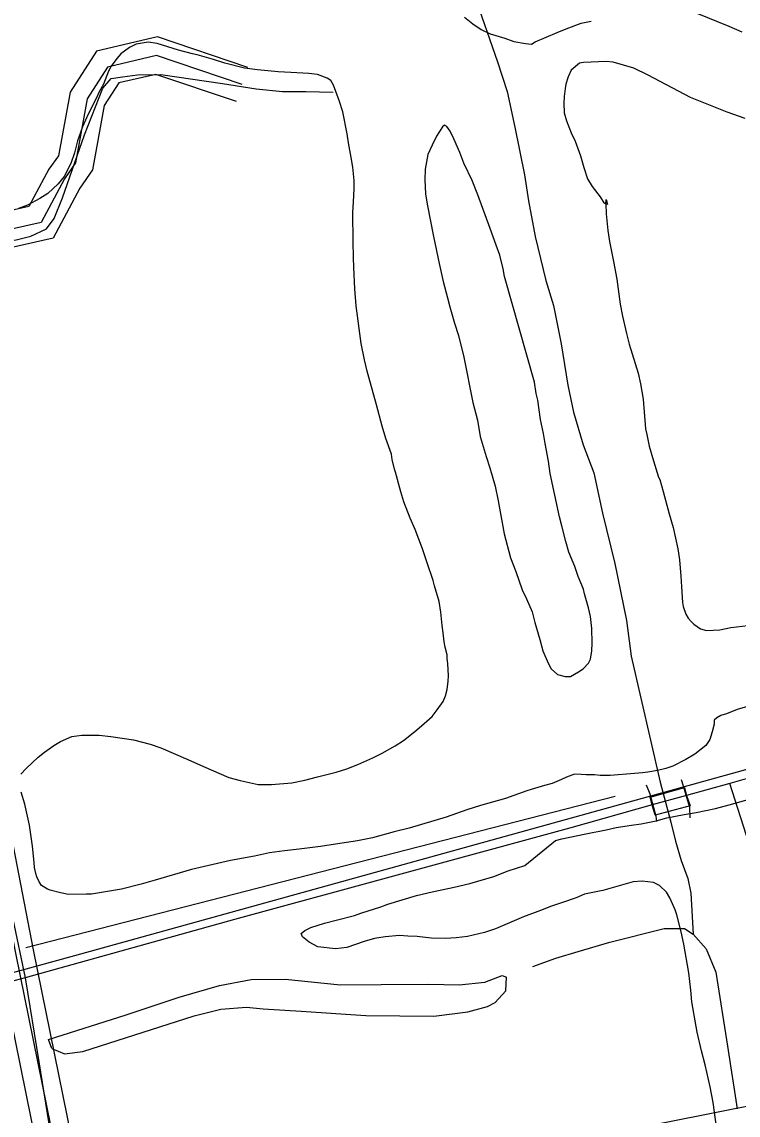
# Model space of a CAD drawing. Extents: x 3424494 to 3462436, y 522220 to 547718.
# Drawn here: x 3456244 to 3456839, y 540259 to 541165 of the extents above; entities that cross this region are included whole.
import ezdxf

# ---------------------------------------------------------------- set-up
doc = ezdxf.new("R2010")
doc.units = 0
for name, color, linetype in [('V-BRDG-OTLN', 7, 'Continuous'), ('V-DTCH-CNTR', 7, 'Continuous'), ('V-RAIL-TRAK', 7, 'Continuous'), ('V-ROAD-CNTR', 7, 'Continuous'), ('V-SITE-VEGE', 7, 'Continuous'), ('V-TOPO-SHOR', 7, 'Continuous')]:
    doc.layers.add(name, color=color, linetype=linetype)

msp = doc.modelspace()

# ---------------------------------------------------------------- linework, layer by layer
at = {"layer": 'V-BRDG-OTLN'}
for points in [[(3456791.23, 540536.96), (3456792.88, 540531.92), (3456798.23, 540514.18), (3456798.49, 540505.3)], [(3456762.19, 540532.74), (3456765.26, 540525.09), (3456770.42, 540506.75), (3456770.85, 540502.11)]]:
    msp.add_lwpolyline(points, dxfattribs=at)
msp.add_lwpolyline([(3456765.66, 540522.35), (3456794.02, 540530.38), (3456795.88, 540523.85), (3456798.75, 540515.26), (3456769.73, 540507.5), (3456767.4, 540515.98)], close=True, dxfattribs=at)
at = {"layer": 'V-DTCH-CNTR'}
for points in [[(3455829.19, 542226.56), (3455865.19, 542064.53), (3455865.93, 542061.22), (3455901.39, 541902.55), (3455937.8, 541740.61), (3455973.72, 541581.8), (3455974.42, 541578.72), (3456015.24, 541393.06), (3456056.26, 541207.43), (3456093.25, 541040.82), (3456097.46, 541021.86), (3456104.45, 540990.56), (3456138.85, 540836.32), (3456153.38, 540775.8), (3456168.03, 540715.31), (3456182.82, 540654.86), (3456197.75, 540594.44), (3456212.81, 540534.05), (3456228, 540473.7), (3456237.06, 540421.32), (3456247.25, 540372.68)], [(3456104.45, 540990.56), (3456203.81, 540984.96), (3456238.73, 540984.4), (3456251.91, 540987.59), (3456265.06, 540993.88), (3456271.22, 541002.45), (3456278.1, 541019.56), (3456296.4, 541071.67), (3456311.68, 541110.57), (3456318.62, 541118.37), (3456327.92, 541119.98), (3456340.32, 541121.61), (3456359.72, 541121.73), (3456410.99, 541114.28), (3456438.95, 541109.8), (3456460.7, 541107.6), (3456480.09, 541107.72), (3456502.6, 541107.09)], [(3456910.19, 540262.21), (3456860.7, 540439.61), (3456847.52, 540484.54), (3456831.57, 540533.78)], [(3456247.25, 540372.68), (3456258.54, 540302.91), (3456279.52, 540172.67), (3456283.46, 540153.59)]]:
    msp.add_lwpolyline(points, dxfattribs=at)
at = {"layer": 'V-RAIL-TRAK'}
msp.add_line((3456795.88, 540523.85), (3456767.4, 540515.98), dxfattribs=at)
for points in [[(3458603.43, 541023.33), (3458490.9, 540991.6), (3458318.92, 540944.76), (3458136.09, 540894.74), (3457928.48, 540836.82), (3457724.75, 540780.46), (3457513.26, 540722.51), (3457261.49, 540652.67), (3457092.62, 540605.85), (3456850.92, 540539.17), (3456831.57, 540533.78), (3456795.88, 540523.85)], [(3456767.4, 540515.98), (3456699.86, 540497.11), (3456420.97, 540420.9), (3456247.25, 540372.68), (3456226.53, 540366.93), (3456091.35, 540329.49)]]:
    msp.add_lwpolyline(points, dxfattribs=at)
at = {"layer": 'V-ROAD-CNTR'}
for points in [[(3455233.8, 544611.29), (3455300.46, 544589.25), (3455310.06, 544570.9), (3455341.59, 544456.78), (3455381.07, 544271.23), (3455498.68, 543742.38), (3455555.56, 543473.71), (3455660.71, 542995.95), (3455745.12, 542606.2), (3455870.94, 542018.65), (3455963.5, 541628.67), (3455996.67, 541458.44), (3456054.17, 541203.47), (3456082.08, 541129.51), (3456083.99, 541056.63), (3456109.04, 540947.81), (3456190.36, 540583.18), (3456210.74, 540538.72), (3456239.28, 540392.9), (3456286.83, 540158.79)], [(3460220.14, 541472.91), (3459661.95, 541319.06), (3459015.75, 541145.09), (3458630.21, 541040.64), (3458312.73, 540951.96), (3457852.31, 540825.63), (3457381.12, 540695.35), (3456837.77, 540543.11), (3456288.21, 540390.94), (3455711.48, 540232.59), (3455213.33, 540096.24), (3454587.9, 539924.93), (3453989.38, 539762.1)], [(3456432.03, 541127.74), (3456357.05, 541153.04), (3456306.31, 541141.2), (3456284.43, 541107.2), (3456274.79, 541054.44), (3456266.95, 541043.25), (3456250.41, 541012.18), (3456170.59, 540994.32), (3456104.1, 541036.17)], [(3456427.23, 541113.53), (3456356.3, 541137.46), (3456315.64, 541127.97), (3456298.65, 541101.58), (3456288.95, 541048.52), (3456279.76, 541035.4), (3456260.42, 540999.05), (3456167.83, 540978.33), (3456090.87, 541026.77), (3456097.97, 541009.2)], [(3456422.44, 541099.32), (3456355.55, 541121.89), (3456324.96, 541114.75), (3456312.87, 541095.96), (3456303.12, 541042.6), (3456292.57, 541027.54), (3456270.42, 540985.92), (3456165.08, 540962.34), (3456113.64, 540994.72)], [(3456076.86, 541020.76), (3456094.41, 540944.49), (3456176.07, 540578.37), (3456196.36, 540534.09), (3456224.57, 540389.97), (3456270.61, 540163.3)], [(3456113.63, 540994.72), (3456123.67, 540951.12), (3456204.66, 540587.99), (3456225.12, 540543.35), (3456253.99, 540395.84), (3456299.59, 540171.35)], [(3456299.59, 540171.35), (3456311.78, 540174.73), (3456655.03, 540228.26), (3456859.57, 540268.86)]]:
    msp.add_lwpolyline(points, dxfattribs=at)
at = {"layer": 'V-SITE-VEGE'}
for points in [[(3456611.71, 541169.33), (3456618.59, 541163.83), (3456625.48, 541159.14), (3456632.98, 541155.63), (3456645.07, 541151.84), (3456652.59, 541149.13), (3456662.12, 541147.57), (3456667.09, 541147.09), (3456670.3, 541148.83), (3456688.35, 541156.69), (3456695.97, 541159.74), (3456708.39, 541164.31), (3456716.79, 541165.96)], [(3456804.3, 541172.65), (3456830.8, 541161.85), (3456841.68, 541157.29)], [(3456519.3, 540983.3), (3456519.11, 541007.2), (3456519.66, 541016.15), (3456520.04, 541027.09), (3456520.15, 541033.86), (3456519.14, 541044.83), (3456517.69, 541053.02), (3456515.3, 541065), (3456514.43, 541072.58), (3456510.76, 541090.96), (3456507.73, 541100.37), (3456506.77, 541102.58), (3456502.97, 541113), (3456500.64, 541116.82), (3456497.69, 541118.86), (3456489.77, 541121.78), (3456482.42, 541122.7), (3456467.7, 541123.55), (3456456.96, 541123.93), (3456440.06, 541125.6), (3456429.14, 541127.18), (3456412.88, 541131.24), (3456403.37, 541134.19), (3456389.9, 541138), (3456385.93, 541138.86), (3456374.44, 541142.04), (3456356.81, 541147.52), (3456349.26, 541148.64), (3456339.28, 541147.01), (3456333.66, 541144.32), (3456326.6, 541138.86), (3456323.15, 541135.14), (3456318.66, 541128.84), (3456316.4, 541124.7), (3456312.23, 541113.82), (3456308.74, 541107.31), (3456306.26, 541101.78), (3456299.68, 541089.54), (3456294.72, 541078.48), (3456290.73, 541066.8), (3456288.18, 541056.88), (3456285.24, 541047.97), (3456279.48, 541037.12), (3456274.6, 541031.23), (3456265.91, 541023.01), (3456259.47, 541018.94), (3456249.22, 541013.34), (3456241.61, 541010.68)], [(3456729.17, 541132.7), (3456710.43, 541131.82), (3456707.04, 541131.08), (3456700.17, 541125.43), (3456697.49, 541119.9), (3456695.79, 541113.75), (3456695.14, 541110.18), (3456694.43, 541103.42), (3456694.14, 541098.05), (3456694.4, 541090.08), (3456696.27, 541083.28), (3456700.09, 541073.46), (3456703.36, 541066.63), (3456707.74, 541054.42), (3456710.56, 541044.61), (3456713.59, 541035.2), (3456717.46, 541028.96), (3456724.09, 541020.29), (3456727.19, 541015.26), (3456728.97, 541014.52), (3456729.22, 541006.27), (3456730.58, 540992.31), (3456731.83, 540983.33), (3456735.33, 540966.74), (3456738.07, 540951.96), (3456740.7, 540931.21), (3456742.73, 540921.42), (3456745.87, 540907.03), (3456748.31, 540898.03), (3456755.67, 540874.01), (3456757.71, 540865.22), (3456759.89, 540852.44), (3456761.66, 540827.92), (3456762.77, 540823.12), (3456764.8, 540813.53), (3456768.38, 540801.32), (3456772.54, 540787.91), (3456773.7, 540785.9), (3456776.52, 540775.9), (3456781.38, 540757.5), (3456784.77, 540746.09), (3456788.66, 540728.31), (3456789.89, 540719.13), (3456791.06, 540705.77), (3456791.51, 540696.8), (3456792.48, 540683.84), (3456793.03, 540680.65), (3456795.11, 540674.24), (3456797.04, 540670.82), (3456799.58, 540667.99), (3456801.74, 540665.96), (3456807.25, 540661.89), (3456812.4, 540660.61), (3456823.37, 540661.22), (3456832.55, 540663.06), (3456846.52, 540664.81)], [(3456844.45, 541085.36), (3456829.6, 541090.59), (3456798.94, 541102.66), (3456764.02, 541121.36), (3456752.16, 541126.94), (3456734.93, 541132.01), (3456729.17, 541132.7)], [(3456243.66, 540541.54), (3456248.11, 540546.05), (3456258.03, 540555.64), (3456263.28, 540559.73), (3456271.14, 540565.37), (3456276.56, 540568.47), (3456285.99, 540572.69), (3456294.18, 540573.94), (3456308.51, 540573.7), (3456318.25, 540572.74), (3456337.12, 540570.04), (3456350.8, 540566.42), (3456359.9, 540563.28), (3456382.24, 540553.74), (3456395.09, 540547.95), (3456416.24, 540538.84), (3456425.55, 540536.29), (3456440.63, 540533.05), (3456451.58, 540532.86), (3456468.33, 540534.18), (3456479.11, 540536.38), (3456489.72, 540539.39), (3456505.11, 540543.11), (3456514.12, 540545.95), (3456523.14, 540549.58), (3456535.58, 540555.14), (3456543.41, 540558.79), (3456554.06, 540564.99), (3456560.91, 540569.45), (3456570.39, 540576.85), (3456576.04, 540581.54), (3456584.74, 540589.36), (3456589.01, 540594.86), (3456593.91, 540601.75), (3456595.98, 540606.49), (3456597.26, 540611.65), (3456598.18, 540618.6), (3456598.25, 540623.18), (3456597.83, 540633.34), (3456597.3, 540637.53), (3456597.15, 540640.52), (3456595.46, 540646.92), (3456594.74, 540651.31), (3456594.07, 540658.69), (3456593.18, 540664.88), (3456591.97, 540675.85), (3456590.53, 540684.63), (3456586.76, 540697.64), (3456585.65, 540702.24), (3456580.33, 540717.46), (3456576.93, 540728.27), (3456570.62, 540744.3), (3456566.6, 540753.93), (3456561.26, 540767.36), (3456558.81, 540775.76), (3456554.5, 540791.96), (3456553.55, 540794.57), (3456551.7, 540802.56), (3456550.97, 540806.96), (3456546.41, 540819.97), (3456543.4, 540830.18), (3456538.72, 540847.78), (3456531.03, 540875.78), (3456528.6, 540885.18), (3456526.03, 540898.57), (3456521.79, 540929.9), (3456520.63, 540944.05), (3456519.73, 540961.59), (3456519.67, 540969.95), (3456519.3, 540983.3)], [(3456850.11, 540598.62), (3456837.91, 540595.25), (3456828.88, 540591.61), (3456824.28, 540590.1), (3456820.86, 540588.17), (3456818.84, 540586.41), (3456818.58, 540582.83), (3456817.08, 540576.68), (3456814.98, 540570.15), (3456811.71, 540565.22), (3456802.64, 540558.21), (3456795.19, 540553.56), (3456784.55, 540548.16), (3456778.74, 540546.27), (3456771.74, 540544.39), (3456763.56, 540543.14), (3456759.37, 540542.61), (3456752.59, 540541.93), (3456732.45, 540540.28), (3456724.29, 540540.42), (3456719.32, 540540.9), (3456712.55, 540541.01), (3456708.37, 540541.28), (3456703, 540541.37), (3456696.19, 540538.9), (3456691.97, 540536.98), (3456684.35, 540533.72), (3456677.95, 540532.04), (3456666.95, 540528.84), (3456663.34, 540527.7), (3456645.52, 540521.43), (3456624.91, 540515.61), (3456613.7, 540512.01), (3456596.47, 540505.93), (3456565.66, 540496.69), (3456553.26, 540493.52), (3456535.46, 540488.64), (3456522.87, 540486.07)], [(3456522.87, 540486.07), (3456504.7, 540483.39), (3456492.13, 540481.61), (3456474.37, 540479.32), (3456462.2, 540477.93), (3456449.83, 540476.15), (3456437.44, 540473.57), (3456417.66, 540469.92), (3456385.09, 540462.5), (3456355.07, 540453.45), (3456343.46, 540450.26), (3456327.07, 540446.16), (3456302.31, 540442), (3456298.13, 540441.87), (3456283.19, 540441.72), (3456276.44, 540443.03), (3456267.92, 540445.17), (3456265.74, 540446), (3456260.81, 540449.07), (3456258.88, 540452.09), (3456256.95, 540456.3), (3456256.21, 540459.1), (3456255.1, 540464.1), (3456254.57, 540468.09), (3456253.4, 540481.65), (3456250.91, 540499.21), (3456247.02, 540516.6), (3456244, 540526.6)], [(3456661.78, 540465.83), (3456687.22, 540486.51), (3456692.42, 540487.81), (3456712.2, 540492.06), (3456729.18, 540495.36), (3456737.37, 540497.21), (3456750.15, 540499.18), (3456758.13, 540500.24), (3456770.72, 540502.82), (3456779.32, 540505.26), (3456793.7, 540508.01), (3456803.89, 540509.83), (3456819.87, 540512.94), (3456831.27, 540515.94), (3456860.68, 540524.4)], [(3456820.6, 540248.91), (3456817.75, 540269.27), (3456815.39, 540282.25), (3456811.31, 540300.44), (3456808.12, 540312.04), (3456804.6, 540327.43), (3456803.68, 540332.23), (3456800.25, 540352.59), (3456799.41, 540362.36), (3456797.66, 540376.73), (3456793.48, 540400.49), (3456791.46, 540410.68), (3456787.72, 540424.88), (3456786.4, 540428.89), (3456781.99, 540438.91), (3456779.28, 540443.74), (3456773.4, 540449.02), (3456768.46, 540451.69), (3456758.93, 540452.84), (3456751.55, 540452.17), (3456741.75, 540449.55), (3456726.34, 540445.03), (3456711.16, 540441.9), (3456704.33, 540438.83), (3456692.12, 540434.65), (3456683.71, 540432.01), (3456674.69, 540428.38), (3456660.66, 540423.04), (3456637.4, 540413.08), (3456628.19, 540410.05), (3456614, 540406.9), (3456604.62, 540405.86), (3456595.85, 540405.22), (3456583.91, 540405.42), (3456572.38, 540406.81), (3456564.62, 540407.14), (3456557.66, 540407.65), (3456545.9, 540406.66), (3456537.11, 540405.21), (3456528.51, 540402.77), (3456514.09, 540397.83), (3456504.51, 540396.6), (3456490.01, 540398.24), (3456482.9, 540402.14), (3456477.21, 540406.62), (3456476.25, 540409.22), (3456479.08, 540411.76), (3456484.3, 540414.26), (3456495.51, 540417.86), (3456505.31, 540420.48), (3456520.51, 540424.21), (3456525.52, 540426.11), (3456542.33, 540431.4), (3456547.95, 540433.7), (3456571.76, 540440.87), (3456584.76, 540444.03), (3456603.14, 540447.7), (3456616.13, 540450.87), (3456635.94, 540456.71), (3456647.77, 540461.29), (3456661.78, 540465.83)]]:
    msp.add_lwpolyline(points, dxfattribs=at)
for points in [[(3456644.93, 540954.33), (3456643.63, 540960.52), (3456640.84, 540971.92), (3456637.8, 540980.33), (3456633.05, 540994.15), (3456622.77, 541022), (3456617.99, 541033.83), (3456611.06, 541048.28), (3456607.63, 541057.1), (3456602.65, 541068.53), (3456599.76, 541074.75), (3456597.04, 541078.78), (3456595.07, 541079.81), (3456593.26, 541078.45), (3456588.35, 541070.76), (3456584.84, 541063.26), (3456581.32, 541055.35), (3456578.92, 541043.25), (3456578.78, 541034.49), (3456579.37, 541022.73), (3456580.62, 541014.15), (3456585.95, 540987.38), (3456590.55, 540965), (3456593.88, 540950.01), (3456597.64, 540936.61), (3456599.5, 540929.21), (3456603.46, 540915.6), (3456606.66, 540905.19), (3456610.94, 540887.4), (3456618.47, 540849.65), (3456622.41, 540835.04), (3456624.76, 540821.46), (3456629.47, 540805.06), (3456632.69, 540795.65), (3456637.01, 540780.24), (3456639.6, 540768.25), (3456644.51, 540740.89), (3456649.75, 540720.89), (3456654.14, 540709.67), (3456659.46, 540694.45), (3456663.12, 540686.82), (3456667.71, 540675.99), (3456669.95, 540667.19), (3456674.1, 540653.18), (3456676.73, 540643.78), (3456680.93, 540633.55), (3456683.64, 540628.93), (3456688.74, 540624.07), (3456695.08, 540622.37), (3456699.46, 540622.49), (3456706.3, 540626.36), (3456710.12, 540628.88), (3456714.58, 540633.59), (3456716.23, 540636.94), (3456717.15, 540643.89), (3456717.65, 540650.06), (3456717.26, 540662.41), (3456716.03, 540672.39), (3456714.36, 540679.38), (3456711.17, 540690.99), (3456710.24, 540694.79), (3456706.04, 540705.41), (3456703.19, 540713.62), (3456698.22, 540725.65), (3456695.58, 540734.45), (3456692.41, 540747.45), (3456690.35, 540755.05), (3456682.79, 540790.82), (3456681.37, 540801), (3456678.63, 540815.78), (3456677.18, 540824.16), (3456674.78, 540835.75), (3456672.46, 540851.72), (3456671.16, 540857.32), (3456669.73, 540866.7)], [(3456728.97, 541014.52), (3456729.03, 541018.02), (3456730.15, 541014.02)]]:
    msp.add_lwpolyline(points, close=True, dxfattribs=at)
at = {"layer": 'V-TOPO-SHOR'}
msp.add_line((3456247.92, 540397.67), (3456736.71, 540523.24), dxfattribs=at)
for points in [[(3456619.33, 541188.88), (3456639.07, 541132.35), (3456646.99, 541107.57), (3456653.38, 541078.11), (3456661.38, 541038.59), (3456664.62, 541016.88), (3456670.23, 540987.42), (3456678.99, 540951), (3456685.33, 540930.09), (3456691.74, 540898.31), (3456697.38, 540864.2), (3456702.17, 540841.73), (3456710.1, 540814.61), (3456718.78, 540791.39), (3456725.97, 540758.06), (3456736.32, 540716.22), (3456745.92, 540668.94), (3456749.98, 540639.47), (3456773.91, 540534.86), (3456782.65, 540501.54), (3456786.63, 540486.05), (3456791.38, 540469.78), (3456796.91, 540455.07), (3456799.31, 540442.67), (3456801.23, 540408.84)], [(3456668.36, 540382.06), (3456687.27, 540388.74), (3456705.87, 540394.28), (3456732.2, 540402.21), (3456777.14, 540413.35), (3456794.22, 540413.45), (3456801.23, 540408.84), (3456812.17, 540396.49), (3456820.05, 540377.14), (3456829.74, 540315.89), (3456837.82, 540263.95)], [(3456269.45, 540313.99), (3456266.56, 540321.42), (3456331.04, 540341.74), (3456374.93, 540356.44), (3456408.54, 540366.26), (3456434.63, 540371.23), (3456462.81, 540371.39), (3456508.88, 540366.86), (3456542.55, 540367.06), (3456581.72, 540367.3), (3456607.15, 540366.76), (3456628.44, 540368.95), (3456642.84, 540374.54), (3456646.35, 540373.01)], [(3456269.45, 540313.99), (3456279.83, 540309.45), (3456294.94, 540311.6), (3456387.53, 540341.02), (3456409.49, 540346.65), (3456430.79, 540348.16), (3456444.54, 540346.86), (3456476.16, 540344.99), (3456529.79, 540341.19), (3456586.15, 540340.84), (3456614.3, 540344.45), (3456630.77, 540348.67), (3456636.93, 540352.14), (3456645.81, 540361.82), (3456646.35, 540373.01)]]:
    msp.add_lwpolyline(points, dxfattribs=at)

doc.saveas('drawing.dxf')
